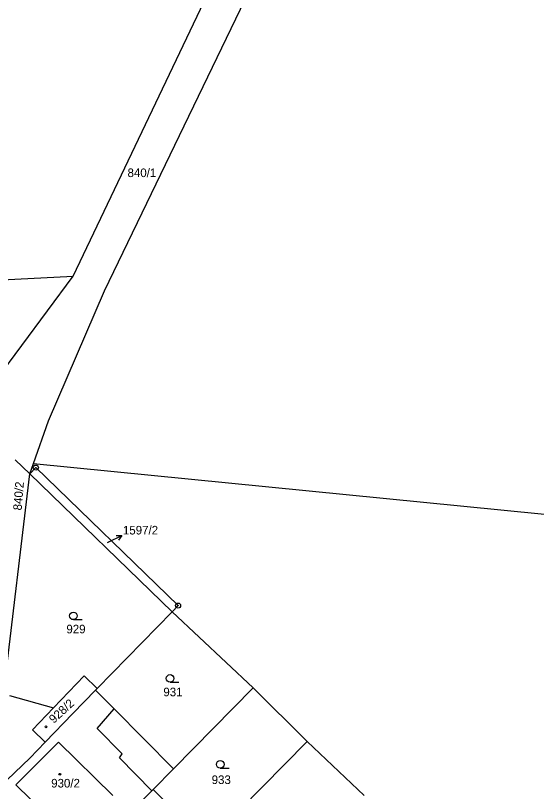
# Model space of a CAD drawing. Extents: x -779596 to -776743, y -1030330 to -1024513.
# Drawn here: x -777638.3 to -777535.2, y -1025450.6 to -1025297.1 of the extents above; entities that cross this region are included whole.
import ezdxf

# ---------------------------------------------------------------- set-up
doc = ezdxf.new("R2010")
doc.units = 0
for name, color, linetype in [('hranice parcel', 7, 'Continuous'), ('hranice vnitřní', 7, 'Continuous'), ('kultura', 7, 'Continuous'), ('Kód', 7, 'Continuous'), ('č_ parcel šipka', 7, 'Continuous'), ('č_pacel stav_', 7, 'Continuous'), ('č_parcel poz_', 7, 'Continuous')]:
    doc.layers.add(name, color=color, linetype=linetype)

msp = doc.modelspace()

# ---------------------------------------------------------------- linework, layer by layer
at = {"layer": 'hranice parcel'}
for points in [[(-777626.86, -1025348.73), (-777593.48, -1025278.7)], [(-777620.65, -1025351.61), (-777586.28, -1025280.38)], [(-777719.27, -1025353.43), (-777626.86, -1025348.73)], [(-777642.17, -1025369.27), (-777626.86, -1025348.73)], [(-777631.78, -1025377.28), (-777620.65, -1025351.61)], [(-777634.75, -1025385.78), (-777631.78, -1025377.28)], [(-777638.34, -1025385.03), (-777635.45, -1025387.79)], [(-777635.45, -1025387.79), (-777634.75, -1025385.78)], [(-777635.45, -1025387.79), (-777634.27, -1025386.57)], [(-777634.75, -1025385.78), (-777379.907, -1025410.99)], [(-777634.27, -1025386.57), (-777606.11, -1025413.85)], [(-777640.55, -1025430.36), (-777635.45, -1025387.79)], [(-777635.45, -1025387.79), (-777607.3, -1025415.07)], [(-777607.3, -1025415.07), (-777606.11, -1025413.85)], [(-777622.12, -1025430.25), (-777607.3, -1025415.07)], [(-777607.3, -1025415.07), (-777591.23, -1025430.12)], [(-777630.8, -1025434.1), (-777624.68, -1025427.75)], [(-777624.68, -1025427.75), (-777622.12, -1025430.25)], [(-777626.92, -1025435.21), (-777622.44, -1025430.57)], [(-777622.44, -1025430.57), (-777622.12, -1025430.25)], [(-777622.44, -1025430.57), (-777618.77, -1025434.26)], [(-777607, -1025446.11), (-777591.23, -1025430.12)], [(-777591.23, -1025430.12), (-777580.56, -1025440.75)], [(-777639.5, -1025431.61), (-777630.8, -1025434.1)], [(-777634.96, -1025438.42), (-777630.8, -1025434.1)], [(-777618.77, -1025434.26), (-777607, -1025446.11)], [(-777632.41, -1025440.89), (-777626.92, -1025435.21)], [(-777634.96, -1025438.42), (-777632.41, -1025440.89)], [(-777598.32, -1025458.73), (-777580.56, -1025440.75)], [(-777580.56, -1025440.75), (-777569.28, -1025451.43)], [(-777638.24, -1025449.28), (-777629.79, -1025440.88)], [(-777635.44, -1025444.02), (-777632.41, -1025440.89)], [(-777629.79, -1025440.88), (-777619.04, -1025451.43)], [(-777644.53, -1025452.69), (-777635.44, -1025444.02)], [(-777611.07, -1025450.25), (-777607, -1025446.11)], [(-777638.24, -1025449.28), (-777632.41, -1025455)], [(-777615, -1025454.22), (-777611.28, -1025450.46)], [(-777611.28, -1025450.46), (-777611.07, -1025450.25)], [(-777611.07, -1025450.25), (-777608.66, -1025452.61)]]:
    msp.add_lwpolyline(points, dxfattribs=at)
at = {"layer": 'hranice vnitřní'}
for points in [[(-777622.11, -1025438.14), (-777618.77, -1025434.26)], [(-777622.11, -1025438.14), (-777617.17, -1025443.15)], [(-777617.7, -1025443.93), (-777617.17, -1025443.15)], [(-777617.7, -1025443.93), (-777611.28, -1025450.46)]]:
    msp.add_lwpolyline(points, dxfattribs=at)
at = {"layer": 'kultura'}
for points in [[(-777626.84, -1025416.63), (-777625.09, -1025416.63)], [(-777607.71, -1025429.01), (-777605.96, -1025429.01)], [(-777597.77, -1025446), (-777596.02, -1025446)]]:
    msp.add_lwpolyline(points, dxfattribs=at)
for centre, radius in [((-777626.84, -1025415.88), 0.75), ((-777607.71, -1025428.26), 0.75), ((-777632.26, -1025437.84), 0.175), ((-777597.77, -1025445.25), 0.75), ((-777629.52, -1025447.21), 0.175)]:
    msp.add_circle(centre, radius, dxfattribs=at)
at = {"layer": 'Kód'}
for centre, radius in [((-777634.27, -1025386.57), 0.5), ((-777634.27, -1025386.57), 0.032), ((-777606.11, -1025413.85), 0.5), ((-777606.11, -1025413.85), 0.032)]:
    msp.add_circle(centre, radius, dxfattribs=at)
at = {"layer": 'č_ parcel šipka'}
for points in [[(-777619.93, -1025401.31), (-777617.234, -1025399.995)], [(-777618.352, -1025399.984), (-777617.234, -1025399.995), (-777617.914, -1025400.883)], [(-777620.1, -1025401.39), (-777619.93, -1025401.31)]]:
    msp.add_lwpolyline(points, dxfattribs=at)

# ---------------------------------------------------------------- texts
msp.add_text('1597/2', height=1.7, dxfattribs=at).set_placement((-777617.03, -1025399.79))
at = {"layer": 'č_pacel stav_'}
msp.add_text('928/2', height=1.7, rotation=42.50034, dxfattribs=at).set_placement((-777630.718, -1025437.258))
msp.add_text('930/2', height=1.7, dxfattribs=at).set_placement((-777631.23, -1025449.83))
at = {"layer": 'č_parcel poz_'}
for s, height, p in [('840/1', 1.7, (-777616.12, -1025329.1)), ('1597/2', 0.1, (-777619.9, -1025401.19)), ('929', 1.7, (-777628.22, -1025419.34)), ('931', 1.7, (-777609.03, -1025431.79)), ('933', 1.7, (-777599.47, -1025449.14))]:
    msp.add_text(s, height=height, dxfattribs=at).set_placement(p)
msp.add_text('840/2', height=1.7, rotation=85.30068, dxfattribs=at).set_placement((-777637.082, -1025395.075))

doc.saveas('drawing.dxf')
